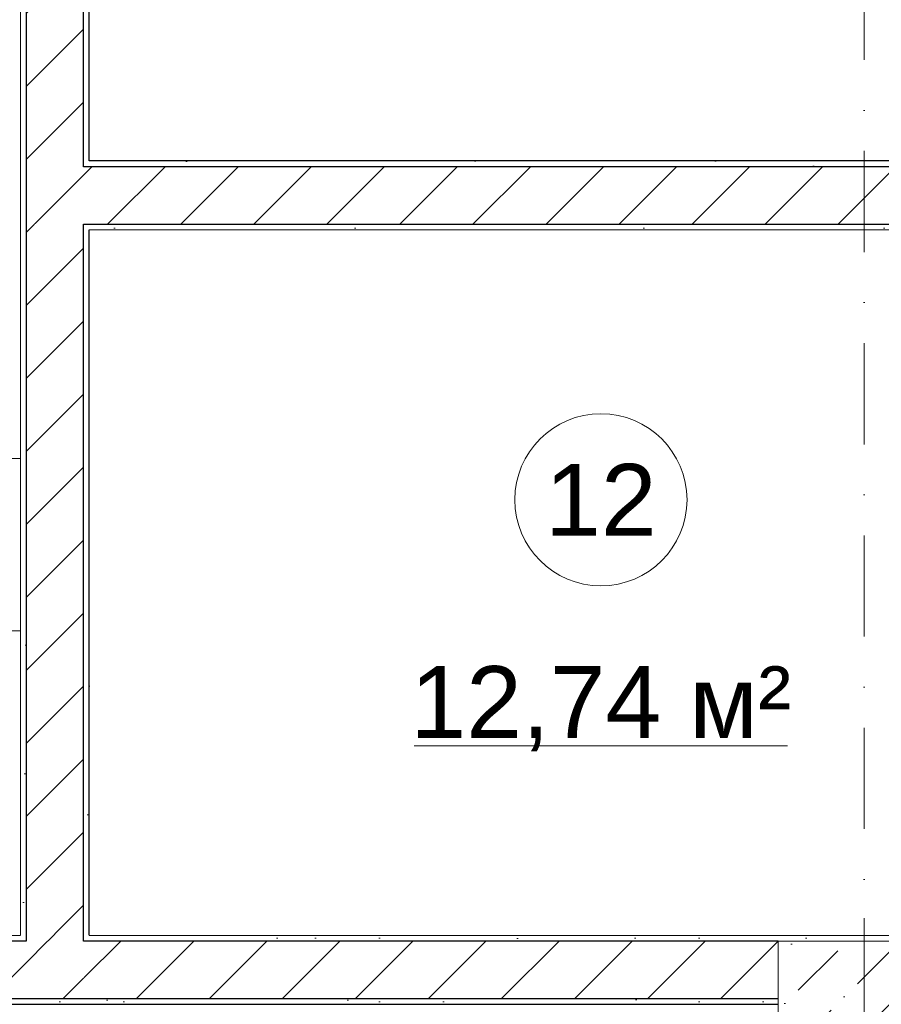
# Model space of a CAD drawing. Header units: millimetres. Extents: x -59761 to 112741, y -57975 to 46221.
# Tile 260 of 421: x 24057 to 27060, y 9080 to 12513. Entities that reach past the tile are written whole.
import ezdxf

# ---------------------------------------------------------------- set-up
doc = ezdxf.new("R2010")
doc.units = ezdxf.units.MM
for name, pattern in [('Wipeout_Contour', [1000, 0, -1000]), ('Штриховая', [564.444447, 282.222223, -282.222223]), ('Штрихпунктирная', [670.277762, 352.777767, -176.388884, 0, -141.111112])]:
    doc.linetypes.add(name, pattern=pattern)
for name, color, linetype in [('Интерьер - Мебель', 7, 'Continuous'), ('Конструктив - Колонны', 7, 'Continuous'), ('Конструктив - Стены Блок 200 нов', 7, 'Continuous'), ('Элемент Модели - Зона', 7, 'Continuous'), ('Элемент Модели - Оси', 2, 'Continuous')]:
    doc.layers.add(name, color=color, linetype=linetype)
doc.styles.add('СГЕНЕРИР_СТИЛЬ_1', font='arial.ttf')
pattern_1 = [(45, (-45000, -54000), (-127.27922, 127.27922), [])]
pattern_2 = [(45, (-45000, -53650), (-111.36932, 111.36932), [0, -105, 0, -157.5]), (110, (-44650, -53650), (148.0016, 53.86817), [0, -77, 0, -133])]

msp = doc.modelspace()

# ---------------------------------------------------------------- linework, layer by layer
at = {"layer": 'Элемент Модели - Зона', "color": 7, "linetype": 'Continuous', "lineweight": 15}
msp.add_line((25432.32, 9981.43), (26732.9, 9981.43), dxfattribs=at)
at = {"layer": 'Элемент Модели - Зона', "color": 253, "linetype": 'Штриховая', "lineweight": 15, "flags": 128}
for points in [[(24060, 9320), (24060, 14975), (17920, 14975), (17920, 9320)], [(24300, 14975), (24300, 12020.14), (29480, 12020.14), (29480, 13850), (29500, 13850), (29500, 14975)], [(29480, 9320), (29480, 11780.14), (24300, 11780.14), (24300, 9320)], [(15850, 5970), (16000, 5970), (20300, 5970), (24800, 5970), (25000, 5970), (29300, 5970), (29480, 5970), (29480, 8499.94), (29480, 8699.94), (29480, 8800), (29480, 9080), (27300.06, 9080), (27300.06, 8700), (26700.06, 8700), (26700.06, 9080), (18300, 9080), (18300, 8700), (17700, 8700), (17700, 9080), (15850, 9080)]]:
    msp.add_lwpolyline(points, close=True, dxfattribs=at)
at = {"layer": 'Элемент Модели - Зона', "color": 7, "linetype": 'Continuous', "lineweight": 15, "flags": 128}
msp.add_lwpolyline([(26382.61, 10838.9, 1), (25782.61, 10838.9, 1)], format="xyb", close=True, dxfattribs=at)

# ---------------------------------------------------------------- texts
at = {"layer": 'Элемент Модели - Зона', "color": 7, "lineweight": 15, "char_height": 250, "attachment_point": 5, "style": 'СГЕНЕРИР_СТИЛЬ_1'}
for s, insert in [('\\A1;{\\pqc;\\fArial|b0|i0|c204|p38;12}', (26082.61, 10838.9)), ('\\A1;{\\pqc;\\fArial|b0|i0|c204|p38;12,74 м²}', (26082.61, 10110.74))]:
    msp.add_mtext(s, dxfattribs=dict(at, insert=insert))

# ---------------------------------------------------------------- wipeouts: each hides what was drawn before it
at = {"color": 254, "linetype": 'Wipeout_Contour', "lineweight": 0, "ltscale": 9989176.83817187}
msp.add_wipeout([(24080, 9300), (24280, 9300), (24280, 9320), (24080, 9320)], dxfattribs=at).dxf.layer = 'Конструктив - Стены Блок 200 нов'

# ---------------------------------------------------------------- next in the draw order: hatches: boundary and pattern name
at = {"layer": 'Конструктив - Стены Блок 200 нов', "linetype": 'Continuous', "lineweight": 5}
h = msp.add_hatch(dxfattribs=at)
h.set_pattern_fill('БЛОКИ_БЕТОННЫЕ_ЭФФЕКТИВН_2D', style=0, pattern_type=2)
h.set_pattern_definition(pattern_1)
h.paths.add_polyline_path([(24080, 9300), (24280, 9300), (24280, 9320), (24080, 9320)])

# ---------------------------------------------------------------- next in the draw order: wipeouts: each hides what was drawn before it
at = {"color": 254, "linetype": 'Wipeout_Contour', "lineweight": 0, "ltscale": 9987773.359930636}
msp.add_wipeout([(24300, 12020.14), (24300, 14963), (24280, 14963), (24280, 12020.14)], dxfattribs=at).dxf.layer = 'Конструктив - Стены Блок 200 нов'
at = {"color": 254, "linetype": 'Wipeout_Contour', "lineweight": 0, "ltscale": 9988517.988796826}
msp.add_wipeout([(24300, 11780.14), (24300, 11800.14), (24280, 11800.14), (24280, 11780.14)], dxfattribs=at).dxf.layer = 'Конструктив - Стены Блок 200 нов'

# ---------------------------------------------------------------- next in the draw order: hatches: boundary and pattern name
at = {"layer": 'Конструктив - Стены Блок 200 нов', "linetype": 'Continuous', "lineweight": 5}
h = msp.add_hatch(dxfattribs=at)
h.set_pattern_fill('ШТУКАТУРКА__ГИПС_01_000D', color=252, style=0, pattern_type=2)
h.set_pattern_definition(pattern_2)
h.paths.add_polyline_path([(24300, 12020.14), (24300, 14963), (24280, 14963), (24280, 12020.14)])

# ---------------------------------------------------------------- next in the draw order: wipeouts: each hides what was drawn before it
at = {"color": 254, "linetype": 'Wipeout_Contour', "lineweight": 0, "ltscale": 9987543.966523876}
msp.add_wipeout([(24060, 14963), (24060, 9100), (24080, 9100), (24080, 14963)], dxfattribs=at).dxf.layer = 'Конструктив - Стены Блок 200 нов'
at = {"color": 254, "linetype": 'Wipeout_Contour', "lineweight": 0, "ltscale": 9989114.884063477}
msp.add_wipeout([(24280, 11780.14), (24280, 9100), (24300, 9100), (24300, 11780.14)], dxfattribs=at).dxf.layer = 'Конструктив - Стены Блок 200 нов'

# ---------------------------------------------------------------- next in the draw order: hatches: boundary and pattern name
at = {"layer": 'Конструктив - Стены Блок 200 нов', "linetype": 'Continuous', "lineweight": 5}
h = msp.add_hatch(dxfattribs=at)
h.set_pattern_fill('ШТУКАТУРКА__ГИПС_01_000D', color=252, style=0, pattern_type=2)
h.set_pattern_definition(pattern_2)
h.paths.add_polyline_path([(24060, 14963), (24060, 9100), (24080, 9100), (24080, 14963)])
h = msp.add_hatch(dxfattribs=at)
h.set_pattern_fill('ШТУКАТУРКА__ГИПС_01_000D', color=252, style=0, pattern_type=2)
h.set_pattern_definition(pattern_2)
h.paths.add_polyline_path([(24280, 11780.14), (24280, 9100), (24300, 9100), (24300, 11780.14)])

# ---------------------------------------------------------------- next in the draw order: linework, layer by layer
at = {"layer": 'Интерьер - Мебель', "color": 7, "linetype": 'Continuous', "lineweight": 15, "flags": 128}
msp.add_lwpolyline([(24060, 10982.56), (22660, 10982.56), (22660, 10382.56), (24060, 10382.56)], close=True, dxfattribs=at)
at = {"layer": 'Конструктив - Стены Блок 200 нов', "color": 7, "linetype": 'Continuous', "lineweight": 5, "flags": 128}
msp.add_lwpolyline([(24060, 14963), (24060, 9100)], dxfattribs=at)
at = {"layer": 'Конструктив - Стены Блок 200 нов', "color": 7, "linetype": 'Continuous', "lineweight": 30, "flags": 128}
msp.add_lwpolyline([(24300, 9100), (24300, 11780.14)], dxfattribs=at)

# ---------------------------------------------------------------- next in the draw order: wipeouts: each hides what was drawn before it
at = {"color": 254, "linetype": 'Wipeout_Contour', "lineweight": 0, "ltscale": 9988421.226688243}
msp.add_wipeout([(24300, 12000.14), (24300, 12020.14), (24280, 12020.14), (24280, 12000.14)], dxfattribs=at).dxf.layer = 'Конструктив - Стены Блок 200 нов'

# ---------------------------------------------------------------- next in the draw order: linework, layer by layer
at = {"layer": 'Конструктив - Стены Блок 200 нов', "color": 7, "linetype": 'Continuous', "lineweight": 30, "flags": 128}
msp.add_lwpolyline([(24300, 12020.14), (24300, 14963)], dxfattribs=at)

# ---------------------------------------------------------------- next in the draw order: wipeouts: each hides what was drawn before it
at = {"color": 254, "linetype": 'Wipeout_Contour', "lineweight": 0, "ltscale": 9987340.394396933}
msp.add_wipeout([(24280, 12000.14), (24280, 14963), (24080, 14963), (24080, 12000.14)], dxfattribs=at).dxf.layer = 'Конструктив - Стены Блок 200 нов'
at = {"color": 254, "linetype": 'Wipeout_Contour', "lineweight": 0, "ltscale": 9999950.006345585}
msp.add_wipeout([(24300, 9300), (29480, 9300), (29480, 9320), (24300, 9320)], dxfattribs=at).dxf.layer = 'Конструктив - Стены Блок 200 нов'

# ---------------------------------------------------------------- next in the draw order: hatches: boundary and pattern name
at = {"layer": 'Конструктив - Стены Блок 200 нов', "linetype": 'Continuous', "lineweight": 5}
h = msp.add_hatch(dxfattribs=at)
h.set_pattern_fill('БЛОКИ_БЕТОННЫЕ_ЭФФЕКТИВН_2D', style=0, pattern_type=2)
h.set_pattern_definition(pattern_1)
h.paths.add_polyline_path([(24280, 12000.14), (24280, 14963), (24080, 14963), (24080, 12000.14)])
h = msp.add_hatch(dxfattribs=at)
h.set_pattern_fill('ШТУКАТУРКА__ГИПС_01_000D', color=252, style=0, pattern_type=2)
h.set_pattern_definition(pattern_2)
h.paths.add_polyline_path([(24300, 9300), (29480, 9300), (29480, 9320), (24300, 9320)])

# ---------------------------------------------------------------- next in the draw order: wipeouts: each hides what was drawn before it
at = {"color": 254, "linetype": 'Wipeout_Contour', "lineweight": 0, "ltscale": 9988032.274236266}
msp.add_wipeout([(24280, 11800.14), (24280, 12000.14), (24080, 12000.14), (24080, 11800.14)], dxfattribs=at).dxf.layer = 'Конструктив - Стены Блок 200 нов'

# ---------------------------------------------------------------- next in the draw order: hatches: boundary and pattern name
at = {"layer": 'Конструктив - Стены Блок 200 нов', "linetype": 'Continuous', "lineweight": 5}
h = msp.add_hatch(dxfattribs=at)
h.set_pattern_fill('БЛОКИ_БЕТОННЫЕ_ЭФФЕКТИВН_2D', style=0, pattern_type=2)
h.set_pattern_definition(pattern_1)
h.paths.add_polyline_path([(24280, 11800.14), (24280, 12000.14), (24080, 12000.14), (24080, 11800.14)])

# ---------------------------------------------------------------- next in the draw order: linework, layer by layer
at = {"layer": 'Конструктив - Стены Блок 200 нов', "color": 7, "linetype": 'Continuous', "lineweight": 30}
for p, q in [((24080, 14963), (24080, 12000.14)), ((24280, 12000.14), (24280, 14963)), ((24300, 12000.14), (24280, 12000.14))]:
    msp.add_line(p, q, dxfattribs=at)

# ---------------------------------------------------------------- next in the draw order: wipeouts: each hides what was drawn before it
at = {"color": 254, "linetype": 'Wipeout_Contour', "lineweight": 0, "ltscale": 9988673.180331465}
msp.add_wipeout([(24080, 11800.14), (24080, 9100), (24280, 9100), (24280, 11800.14)], dxfattribs=at).dxf.layer = 'Конструктив - Стены Блок 200 нов'

# ---------------------------------------------------------------- next in the draw order: hatches: boundary and pattern name
at = {"layer": 'Конструктив - Стены Блок 200 нов', "linetype": 'Continuous', "lineweight": 5}
h = msp.add_hatch(dxfattribs=at)
h.set_pattern_fill('БЛОКИ_БЕТОННЫЕ_ЭФФЕКТИВН_2D', style=0, pattern_type=2)
h.set_pattern_definition(pattern_1)
h.paths.add_polyline_path([(24080, 11800.14), (24080, 9100), (24280, 9100), (24280, 11800.14)])

# ---------------------------------------------------------------- next in the draw order: linework, layer by layer
at = {"layer": 'Конструктив - Стены Блок 200 нов', "color": 7, "linetype": 'Continuous', "lineweight": 30}
for p, q in [((24080, 12000.14), (24080, 11800.14)), ((24080, 11800.14), (24080, 9100)), ((24280, 11800.14), (24300, 11800.14)), ((24280, 9100), (24280, 11800.14)), ((24080, 9320), (24080, 9300)), ((24280, 9300), (24280, 9320))]:
    msp.add_line(p, q, dxfattribs=at)
at = {"layer": 'Конструктив - Стены Блок 200 нов', "color": 7, "linetype": 'Continuous', "lineweight": 5, "flags": 128}
msp.add_lwpolyline([(24060, 9100), (24080, 9100)], dxfattribs=at)
at = {"layer": 'Конструктив - Стены Блок 200 нов', "color": 7, "linetype": 'Continuous', "lineweight": 30, "flags": 128}
for points in [[(24080, 9100), (24280, 9100)], [(24280, 9100), (24300, 9100)]]:
    msp.add_lwpolyline(points, dxfattribs=at)

# ---------------------------------------------------------------- next in the draw order: wipeouts: each hides what was drawn before it
at = {"color": 254, "linetype": 'Wipeout_Contour', "lineweight": 0, "ltscale": 9988469.606009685}
msp.add_wipeout([(24300, 11800.14), (24300, 12000.14), (24280, 12000.14), (24280, 11800.14)], dxfattribs=at).dxf.layer = 'Конструктив - Стены Блок 200 нов'
at = {"color": 254, "linetype": 'Wipeout_Contour', "lineweight": 0, "ltscale": 9988739.55653529}
msp.add_wipeout([(24060, 9300), (24080, 9300), (24080, 9320), (24060, 9320)], dxfattribs=at).dxf.layer = 'Конструктив - Стены Блок 200 нов'
at = {"color": 254, "linetype": 'Wipeout_Contour', "lineweight": 0, "ltscale": 9989614.119835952}
msp.add_wipeout([(24280, 9300), (24300, 9300), (24300, 9320), (24280, 9320)], dxfattribs=at).dxf.layer = 'Конструктив - Стены Блок 200 нов'
at = {"color": 254, "linetype": 'Wipeout_Contour', "lineweight": 0, "ltscale": 9982596.45613765}
msp.add_wipeout([(18300, 9080), (26700.06, 9080), (26700.06, 9100), (18300, 9100)], dxfattribs=at).dxf.layer = 'Конструктив - Стены Блок 200 нов'

# ---------------------------------------------------------------- next in the draw order: hatches: boundary and pattern name
at = {"layer": 'Конструктив - Стены Блок 200 нов', "linetype": 'Continuous', "lineweight": 5}
h = msp.add_hatch(dxfattribs=at)
h.set_pattern_fill('БЛОКИ_БЕТОННЫЕ_ЭФФЕКТИВН_2D', style=0, pattern_type=2)
h.set_pattern_definition(pattern_1)
h.paths.add_polyline_path([(24300, 11800.14), (24300, 12000.14), (24280, 12000.14), (24280, 11800.14)])
h = msp.add_hatch(dxfattribs=at)
h.set_pattern_fill('ШТУКАТУРКА__ГИПС_01_000D', color=252, style=0, pattern_type=2)
h.set_pattern_definition(pattern_2)
h.paths.add_polyline_path([(18300, 9080), (26700.06, 9080), (26700.06, 9100), (18300, 9100)])

# ---------------------------------------------------------------- next in the draw order: linework, layer by layer
at = {"layer": 'Конструктив - Стены Блок 200 нов', "color": 7, "linetype": 'Continuous', "lineweight": 5, "flags": 128}
msp.add_lwpolyline([(29480, 9320), (24300, 9320)], dxfattribs=at)
at = {"layer": 'Конструктив - Стены Блок 200 нов', "color": 7, "linetype": 'Continuous', "lineweight": 30, "flags": 128}
msp.add_lwpolyline([(18300, 9080), (26700.06, 9080)], dxfattribs=at)

# ---------------------------------------------------------------- next in the draw order: wipeouts: each hides what was drawn before it
at = {"color": 254, "linetype": 'Wipeout_Contour', "lineweight": 0, "ltscale": 9976495.864294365}
msp.add_wipeout([(17920, 9300), (24060, 9300), (24060, 9320), (17920, 9320)], dxfattribs=at).dxf.layer = 'Конструктив - Стены Блок 200 нов'

# ---------------------------------------------------------------- next in the draw order: hatches: boundary and pattern name
at = {"layer": 'Конструктив - Стены Блок 200 нов', "linetype": 'Continuous', "lineweight": 5}
h = msp.add_hatch(dxfattribs=at)
h.set_pattern_fill('ШТУКАТУРКА__ГИПС_01_000D', color=252, style=0, pattern_type=2)
h.set_pattern_definition(pattern_2)
h.paths.add_polyline_path([(17920, 9300), (24060, 9300), (24060, 9320), (17920, 9320)])

# ---------------------------------------------------------------- next in the draw order: linework, layer by layer
at = {"layer": 'Конструктив - Стены Блок 200 нов', "color": 7, "linetype": 'Continuous', "lineweight": 5, "flags": 128}
msp.add_lwpolyline([(24060, 9320), (17920, 9320)], dxfattribs=at)

# ---------------------------------------------------------------- next in the draw order: wipeouts: each hides what was drawn before it
at = {"color": 254, "linetype": 'Wipeout_Contour', "lineweight": 0, "ltscale": 9998798.10364706}
msp.add_wipeout([(29500, 12020.14), (24300, 12020.14), (24300, 12000.14), (29500, 12000.14)], dxfattribs=at).dxf.layer = 'Конструктив - Стены Блок 200 нов'
at = {"color": 254, "linetype": 'Wipeout_Contour', "lineweight": 0, "ltscale": 9998894.76543918}
msp.add_wipeout([(24300, 11780.14), (29500, 11780.14), (29500, 11800.14), (24300, 11800.14)], dxfattribs=at).dxf.layer = 'Конструктив - Стены Блок 200 нов'
at = {"color": 254, "linetype": 'Wipeout_Contour', "lineweight": 0, "ltscale": 9994433.449430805}
msp.add_wipeout([(24280, 9300), (24280, 9100), (26700.06, 9100), (26700.06, 9300)], dxfattribs=at).dxf.layer = 'Конструктив - Стены Блок 200 нов'

# ---------------------------------------------------------------- next in the draw order: hatches: boundary and pattern name
at = {"layer": 'Конструктив - Стены Блок 200 нов', "linetype": 'Continuous', "lineweight": 5}
h = msp.add_hatch(dxfattribs=at)
h.set_pattern_fill('ШТУКАТУРКА__ГИПС_01_000D', color=252, style=0, pattern_type=2)
h.set_pattern_definition(pattern_2)
h.paths.add_polyline_path([(29500, 12020.14), (24300, 12020.14), (24300, 12000.14), (29500, 12000.14)])
h = msp.add_hatch(dxfattribs=at)
h.set_pattern_fill('ШТУКАТУРКА__ГИПС_01_000D', color=252, style=0, pattern_type=2)
h.set_pattern_definition(pattern_2)
h.paths.add_polyline_path([(24300, 11780.14), (29500, 11780.14), (29500, 11800.14), (24300, 11800.14)])
h = msp.add_hatch(dxfattribs=at)
h.set_pattern_fill('БЛОКИ_БЕТОННЫЕ_ЭФФЕКТИВН_2D', style=0, pattern_type=2)
h.set_pattern_definition(pattern_1)
h.paths.add_polyline_path([(24280, 9300), (24280, 9100), (26700.06, 9100), (26700.06, 9300)])

# ---------------------------------------------------------------- next in the draw order: linework, layer by layer
at = {"layer": 'Конструктив - Стены Блок 200 нов', "color": 7, "linetype": 'Continuous', "lineweight": 30, "flags": 128}
msp.add_lwpolyline([(29500, 12020.14), (24300, 12020.14)], dxfattribs=at)
at = {"layer": 'Конструктив - Стены Блок 200 нов', "color": 7, "linetype": 'Continuous', "lineweight": 5, "flags": 128}
msp.add_lwpolyline([(24300, 11780.14), (29500, 11780.14)], dxfattribs=at)

# ---------------------------------------------------------------- next in the draw order: wipeouts: each hides what was drawn before it
at = {"color": 254, "linetype": 'Wipeout_Contour', "lineweight": 0, "ltscale": 9998846.432812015}
msp.add_wipeout([(24300, 11800.14), (29500, 11800.14), (29500, 12000.14), (24300, 12000.14)], dxfattribs=at).dxf.layer = 'Конструктив - Стены Блок 200 нов'
at = {"color": 254, "linetype": 'Wipeout_Contour', "lineweight": 0, "ltscale": 9989225.689568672}
msp.add_wipeout([(24080, 9100), (24280, 9100), (24280, 9300), (24080, 9300)], dxfattribs=at).dxf.layer = 'Конструктив - Стены Блок 200 нов'

# ---------------------------------------------------------------- next in the draw order: hatches: boundary and pattern name
at = {"layer": 'Конструктив - Стены Блок 200 нов', "linetype": 'Continuous', "lineweight": 5}
h = msp.add_hatch(dxfattribs=at)
h.set_pattern_fill('БЛОКИ_БЕТОННЫЕ_ЭФФЕКТИВН_2D', style=0, pattern_type=2)
h.set_pattern_definition(pattern_1)
h.paths.add_polyline_path([(24300, 11800.14), (29500, 11800.14), (29500, 12000.14), (24300, 12000.14)])
h = msp.add_hatch(dxfattribs=at)
h.set_pattern_fill('БЛОКИ_БЕТОННЫЕ_ЭФФЕКТИВН_2D', style=0, pattern_type=2)
h.set_pattern_definition(pattern_1)
h.paths.add_polyline_path([(24080, 9100), (24280, 9100), (24280, 9300), (24080, 9300)])

# ---------------------------------------------------------------- next in the draw order: linework, layer by layer
at = {"layer": 'Конструктив - Стены Блок 200 нов', "color": 7, "linetype": 'Continuous', "lineweight": 30}
for p, q in [((24300, 12000.14), (24280, 12000.14)), ((29500, 12000.14), (24300, 12000.14)), ((24280, 11800.14), (24300, 11800.14)), ((24300, 11800.14), (29500, 11800.14)), ((24280, 9300), (24280, 9320)), ((26700.06, 9300), (24280, 9300)), ((24280, 9100), (26700.06, 9100))]:
    msp.add_line(p, q, dxfattribs=at)

# ---------------------------------------------------------------- next in the draw order: wipeouts: each hides what was drawn before it
at = {"color": 254, "linetype": 'Wipeout_Contour', "lineweight": 0, "ltscale": 10000525.09862118}
msp.add_wipeout([(26700.06, 8700), (27300.06, 8700), (27300.06, 9300), (26700.06, 9300)], dxfattribs=at).dxf.layer = 'Конструктив - Колонны'
at = {"color": 254, "linetype": 'Wipeout_Contour', "lineweight": 0, "ltscale": 9977339.808560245}
msp.add_wipeout([(24080, 9300), (18300, 9300), (18300, 9100), (24080, 9100)], dxfattribs=at).dxf.layer = 'Конструктив - Стены Блок 200 нов'

# ---------------------------------------------------------------- next in the draw order: hatches: boundary and pattern name
at = {"layer": 'Конструктив - Колонны', "linetype": 'Continuous', "lineweight": 15}
h = msp.add_hatch(dxfattribs=at)
h.set_pattern_fill('БЕТОН_01_000D', style=0, pattern_type=2)
h.set_pattern_definition([(45, (-45000, -54000), (-183.84776, 183.84776), [195, -65, 0, -65]), (45, (-44977.02, -53793.17), (-183.84776, 183.84776), [195, -65, 0, -65])])
h.paths.add_polyline_path([(26700.06, 8700), (27300.06, 8700), (27300.06, 9300), (26700.06, 9300)])
at = {"layer": 'Конструктив - Стены Блок 200 нов', "linetype": 'Continuous', "lineweight": 5}
h = msp.add_hatch(dxfattribs=at)
h.set_pattern_fill('БЛОКИ_БЕТОННЫЕ_ЭФФЕКТИВН_2D', style=0, pattern_type=2)
h.set_pattern_definition(pattern_1)
h.paths.add_polyline_path([(24080, 9300), (18300, 9300), (18300, 9100), (24080, 9100)])

# ---------------------------------------------------------------- next in the draw order: linework, layer by layer
at = {"layer": 'Конструктив - Колонны', "color": 7, "linetype": 'Continuous', "lineweight": 0}
msp.add_line((27000.06, 9080), (27000.06, 9380), dxfattribs=at)
at = {"layer": 'Конструктив - Колонны', "color": 7, "linetype": 'Continuous', "lineweight": 15, "flags": 128}
msp.add_lwpolyline([(26700.06, 8700), (27300.06, 8700), (27300.06, 9300), (26700.06, 9300)], close=True, dxfattribs=at)
at = {"layer": 'Конструктив - Стены Блок 200 нов', "color": 7, "linetype": 'Continuous', "lineweight": 30}
for p, q in [((24080, 9320), (24080, 9300)), ((24080, 9300), (18300, 9300)), ((18300, 9100), (24080, 9100)), ((24080, 9100), (24280, 9100))]:
    msp.add_line(p, q, dxfattribs=at)
at = {"layer": 'Элемент Модели - Оси', "color": 7, "linetype": 'Штрихпунктирная', "lineweight": 15}
msp.add_line((27000, 38200), (27000, -55975), dxfattribs=at)

doc.saveas('drawing.dxf')
